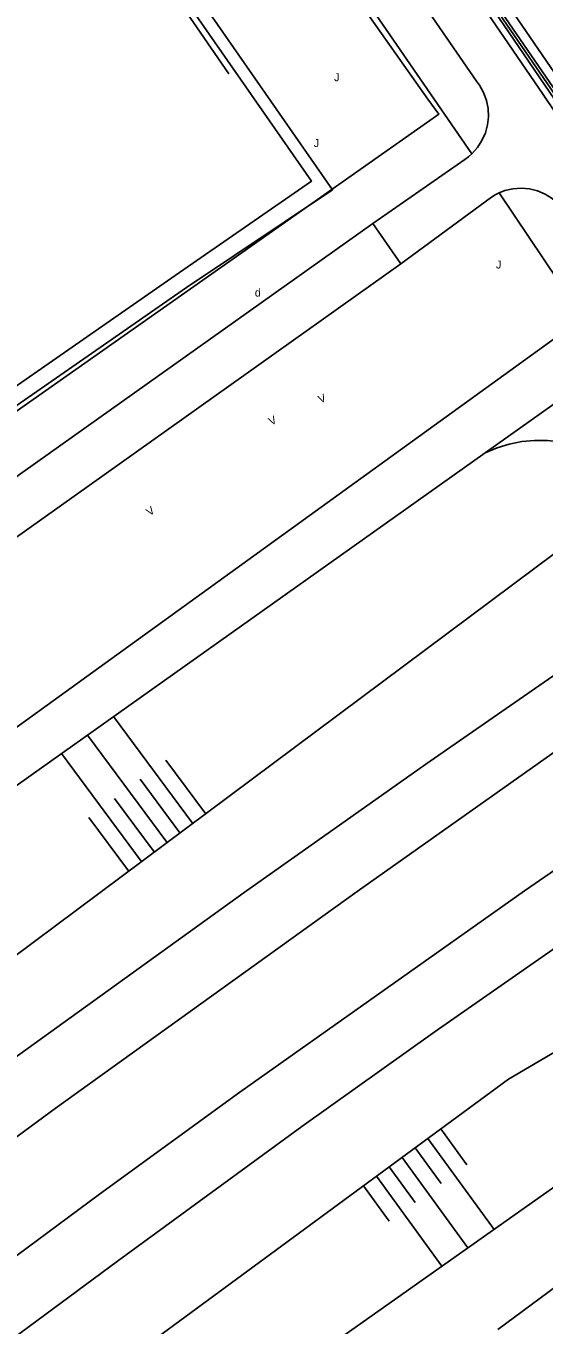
# Model space of a CAD drawing. Extents: x 134999 to 136502, y 457398 to 459002.
# Drawn here: x 136252.4 to 136284.7, y 457635.8 to 457716.9 of the extents above; entities that cross this region are included whole.
import ezdxf

# ---------------------------------------------------------------- set-up
doc = ezdxf.new("R2010")
doc.units = 0
for name, color, linetype in [('RI_DGTB_18', 7, 'Continuous'), ('RI_DGTB_19', 7, 'Continuous'), ('RI_DGTB_28', 7, 'Continuous'), ('RI_DGTB_29', 7, 'Continuous'), ('RI_DGTB_30', 7, 'Continuous'), ('RI_DGTB_31', 7, 'Continuous'), ('RI_DGTB_48', 7, 'Continuous'), ('RI_DGTB_49', 7, 'Continuous'), ('RI_DGTB_53', 7, 'Continuous'), ('RI_DGTB_54', 7, 'Continuous'), ('RI_DGTB_55', 7, 'Continuous')]:
    doc.layers.add(name, color=color, linetype=linetype)

msp = doc.modelspace()

# ---------------------------------------------------------------- linework, layer by layer
at = {"layer": 'RI_DGTB_18'}
for p, q in [((136262.774, 457667.142), (136257.835, 457673.798)), ((136261.168, 457665.95), (136256.204, 457672.64)), ((136259.562, 457664.759), (136254.573, 457671.482)), ((136263.577, 457667.738), (136261.103, 457671.072)), ((136261.971, 457666.546), (136259.497, 457669.88)), ((136260.365, 457665.355), (136257.891, 457668.689)), ((136258.758, 457664.163), (136256.285, 457667.497)), ((136278.278, 457648.046), (136279.907, 457645.802)), ((136277.472, 457647.453), (136281.597, 457641.773)), ((136276.666, 457646.861), (136278.289, 457644.627)), ((136275.055, 457645.676), (136276.67, 457643.452)), ((136275.861, 457646.269), (136279.962, 457640.619)), ((136274.249, 457645.084), (136278.329, 457639.466)), ((136273.443, 457644.492), (136275.052, 457642.277))]:
    msp.add_line(p, q, dxfattribs=at)
for points in [[(136281.046, 457690.273), (136281.785, 457690.58), (136282.552, 457690.813), (136283.337, 457690.967), (136284.135, 457691.043), (136284.935, 457691.038), (136285.674, 457690.963)], [(136248.26, 457616.83), (136254.21, 457621.48), (136257.62, 457624.84), (136304.02, 457657.61), (136304.629, 457658.073), (136305.186, 457658.598), (136305.685, 457659.177), (136306.121, 457659.806), (136306.489, 457660.476), (136306.786, 457661.181), (136307.006, 457661.914), (136307.15, 457662.665), (136307.214, 457663.428), (136307.198, 457664.192), (136307.102, 457664.951), (136306.928, 457665.696), (136306.677, 457666.419), (136306.352, 457667.111), (136305.956, 457667.766), (136305.658, 457668.175)]]:
    msp.add_lwpolyline(points, dxfattribs=at)
at = {"layer": 'RI_DGTB_19'}
msp.add_lwpolyline([(136287.155, 457698.697), (136238.43, 457663.49), (136206.108, 457637.341), (136150.17, 457592.78), (136147.611, 457587.732)], dxfattribs=at)
at = {"layer": 'RI_DGTB_28'}
for points in [[(136148.931, 457565.95), (136162.141, 457577.226), (136175.186, 457588.081), (136189.35, 457599.589), (136206.663, 457613.39), (136222.132, 457625.436), (136236.945, 457636.645), (136254.194, 457649.317), (136273.041, 457662.871), (136286.416, 457672.315), (136296.996, 457679.591), (136314.451, 457691.296), (136332.141, 457702.919), (136345.312, 457711.33), (136361.32, 457721.269), (136380.024, 457732.705), (136391.674, 457739.613), (136409.887, 457750.037), (136424.55, 457758.224), (136440.19, 457766.663), (136455.744, 457774.788), (136471.047, 457782.528), (136484.786, 457789.25), (136500, 457796.031)], [(136159.733, 457567.276), (136171.103, 457576.881), (136185.62, 457588.783), (136207.736, 457606.567), (136225.117, 457620.136), (136243.372, 457633.905), (136256.946, 457643.961), (136265.711, 457650.347), (136283.495, 457662.908), (136309.422, 457680.761), (136329.069, 457693.817), (136338.738, 457700.09), (136347.846, 457705.877), (136369.326, 457719.173), (136392.286, 457733.003), (136406.663, 457741.372), (136424.591, 457751.443), (136434.53, 457756.839), (136443.671, 457761.688), (136466.929, 457773.702), (136485.987, 457783.238), (136500, 457789.933)], [(136154.18, 457575.647), (136163.226, 457583.192), (136185.836, 457601.769), (136193.923, 457608.378), (136201.066, 457614.081), (136214.402, 457624.454), (136227.299, 457634.325), (136240.905, 457644.562), (136251.465, 457652.332), (136266, 457662.817), (136277.33, 457670.829), (136292.67, 457681.451), (136303.236, 457688.644), (136320.403, 457699.993), (136332.648, 457707.982), (136345.974, 457716.463)], [(136163.787, 457565.389), (136178.56, 457577.797), (136192.706, 457589.408), (136212.18, 457604.961), (136224.414, 457614.474), (136234.782, 457622.397), (136247.512, 457631.979), (136258.069, 457639.795), (136269.602, 457648.192), (136277.916, 457654.133), (136289.4, 457662.133), (136302.047, 457670.793), (136317.639, 457681.36), (136328.457, 457688.574), (136337.128, 457694.222), (136348.552, 457701.51)]]:
    msp.add_lwpolyline(points, dxfattribs=at)
at = {"layer": 'RI_DGTB_48'}
msp.add_line((136300.192, 457649.115), (136281.84, 457635.52), dxfattribs=at)
for points in [[(136268.676, 457724.825), (136277.469, 457712.362), (136278.152, 457711.426), (136199.877, 457656.368)], [(136281.046, 457690.273), (136288.72, 457695.72), (136289.955, 457693.888)], [(136281.046, 457690.273), (136240.03, 457661.16), (136190.68, 457623.04), (136147.611, 457587.732)]]:
    msp.add_lwpolyline(points, dxfattribs=at)
at = {"layer": 'RI_DGTB_49'}
msp.add_line((136265.042, 457713.932), (136253.702, 457730.427), dxfattribs=at)
at = {"layer": 'RI_DGTB_53'}
for p, q in [((136281.913, 457706.505), (136287.155, 457698.697)), ((136274.02, 457704.6), (136275.78, 457702.07)), ((136275.78, 457702.07), (136188.956, 457640.338))]:
    msp.add_line(p, q, dxfattribs=at)
for points in [[(136280.22, 457708.95), (136280.564, 457709.337), (136280.845, 457709.772), (136281.055, 457710.245), (136281.19, 457710.745), (136281.247, 457711.259), (136281.223, 457711.777), (136281.121, 457712.284), (136280.941, 457712.77), (136280.689, 457713.222), (136280.5, 457713.48), (136270.23, 457728.38), (136255.975, 457748.244)], [(136263.77, 457744.93), (136267.06, 457740.27), (136268.14, 457738.86), (136273.229, 457731.626), (136279.837, 457722.109), (136286.379, 457712.547), (136292.855, 457702.94), (136299.264, 457693.289)], [(136298.18, 457693.26), (136298.44, 457693.44), (136291.904, 457703.271), (136285.301, 457713.058), (136278.632, 457722.799), (136271.897, 457732.496), (136267.72, 457738.44), (136267.46, 457738.26)], [(136267.46, 457738.26), (136274.235, 457728.592), (136280.945, 457718.878), (136287.588, 457709.119), (136294.165, 457699.315), (136298.18, 457693.26)], [(136298.31, 457693.35), (136291.77, 457703.186), (136285.164, 457712.977), (136278.492, 457722.724), (136271.754, 457732.425), (136267.59, 457738.35)], [(136298.118, 457692.53), (136290.26, 457704.33), (136284.675, 457712.642), (136279.024, 457720.908), (136273.308, 457729.13), (136269.74, 457734.19), (136266.99, 457737.97)], [(136269.1, 457725.09), (136280.22, 457708.95)], [(136274.02, 457704.6), (136279.78, 457708.59), (136280.009, 457708.76), (136280.22, 457708.95)], [(136275.78, 457702.07), (136281.43, 457706.24), (136281.666, 457706.383), (136281.913, 457706.505)], [(136295.667, 457690.891), (136292.64, 457695.45), (136287.68, 457702.79), (136286.22, 457704.99), (136285.949, 457705.428), (136285.614, 457705.82), (136285.223, 457706.155), (136284.784, 457706.425), (136284.309, 457706.624), (136283.808, 457706.748), (136283.295, 457706.792), (136282.781, 457706.757), (136282.279, 457706.643), (136281.913, 457706.505)], [(136274.02, 457704.6), (136181.17, 457638.65), (136180.259, 457637.981), (136178.643, 457636.717), (136177.077, 457635.39), (136175.564, 457634.004), (136174.106, 457632.56), (136172.706, 457631.06), (136171.365, 457629.507), (136170.086, 457627.902), (136168.87, 457626.249), (136167.72, 457624.55), (136155.149, 457606.662), (136139.206, 457610.563), (136138.409, 457611.28), (136136.554, 457609.361), (136134.157, 457608.111)], [(136254.182, 457630.332), (136282.5, 457651.15), (136294.31, 457658.09), (136300.35, 457663.14), (136301.715, 457665.573)]]:
    msp.add_lwpolyline(points, dxfattribs=at)
at = {"layer": 'RI_DGTB_54'}
msp.add_lwpolyline([(136201.91, 457620.7), (136219.25, 457634.39), (136228.02, 457642.22), (136242.24, 457652.8), (136251.5, 457658.7), (136286.86, 457685.09), (136289.129, 457685.716)], dxfattribs=at)
at = {"layer": 'RI_DGTB_55'}
for points in [[(136262.389, 457700.59), (136271.517, 457706.702), (136249.273, 457738.643), (136212.237, 457712.849), (136201.659, 457705.493)], [(136261.956, 457701.531), (136270.203, 457707.246), (136249.194, 457737.392), (136212.796, 457712.044), (136179.476, 457688.846), (136200.454, 457658.767), (136261.956, 457701.531)], [(136200.497, 457657.615), (136262.389, 457700.59)]]:
    msp.add_lwpolyline(points, dxfattribs=at)

# ---------------------------------------------------------------- texts
at = {"layer": 'RI_DGTB_29'}
msp.add_text('d', height=0.5, rotation=359.99965, dxfattribs=at).set_placement((136266.66, 457700.03))
at = {"layer": 'RI_DGTB_30'}
for rotation, p in [(23.19833, (136270.749, 457693.342)), (26.56481, (136267.673, 457691.96)), (34.4606, (136260.085, 457686.302))]:
    msp.add_text('V', height=0.5, rotation=rotation, dxfattribs=at).set_placement(p)
at = {"layer": 'RI_DGTB_31'}
for p in [(136271.61, 457713.48), (136270.34, 457709.37)]:
    msp.add_text('J', height=0.5, rotation=359.99965, dxfattribs=at).set_placement(p)
msp.add_text('J', height=0.5, dxfattribs=at).set_placement((136281.719, 457701.78))

doc.saveas('drawing.dxf')
